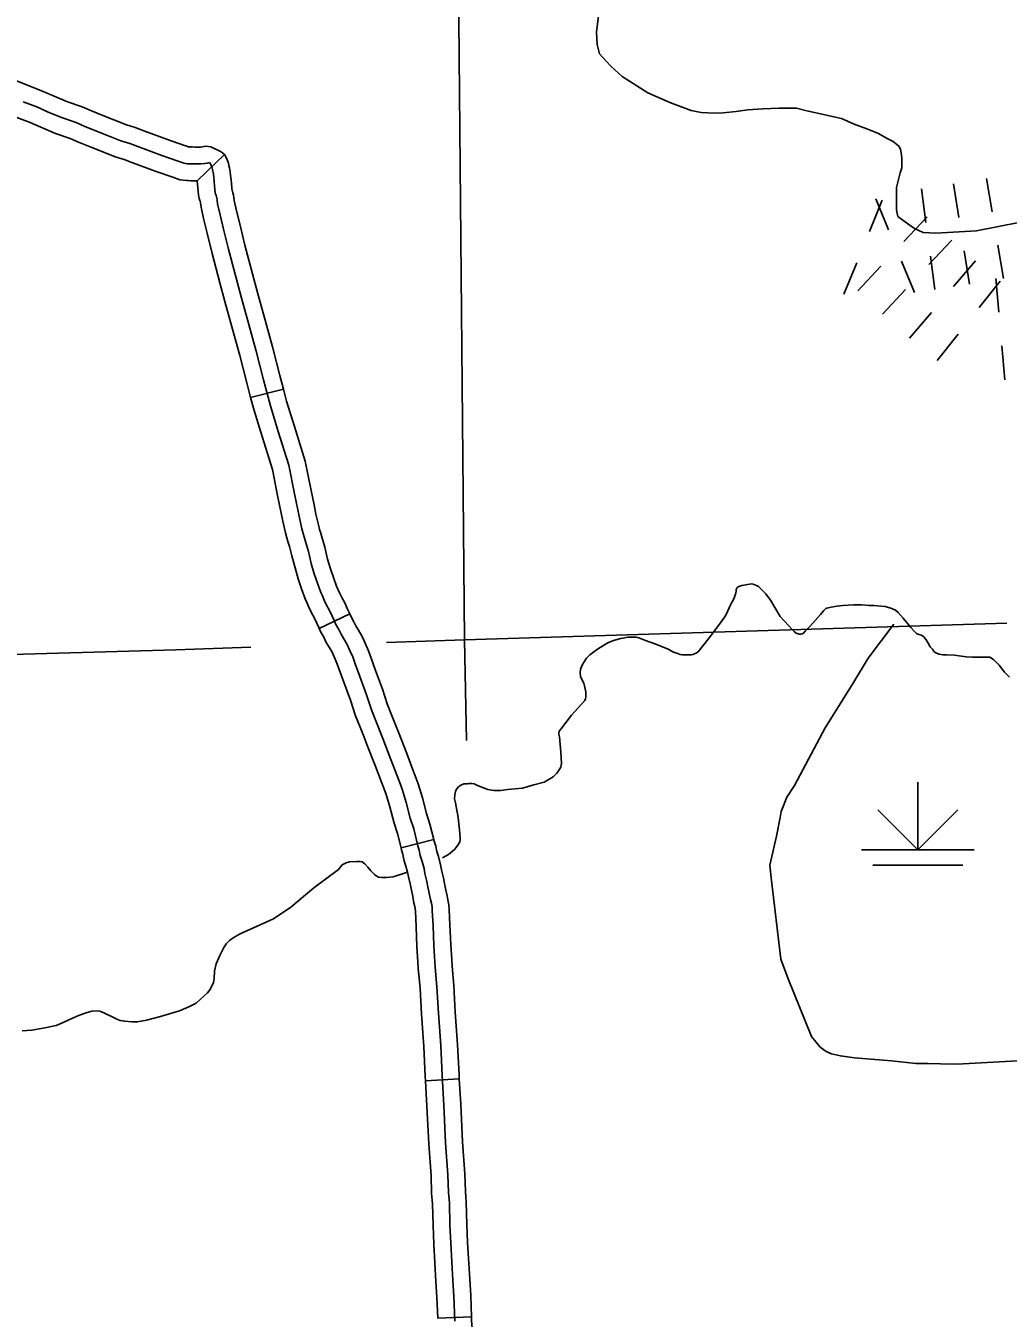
# Model space of a CAD drawing. Extents: x 1084508 to 1142749, y 1057638 to 1093403.
# Drawn here: x 1137107 to 1138473, y 1072094 to 1073892 of the extents above; entities that cross this region are included whole.
import ezdxf

# ---------------------------------------------------------------- set-up
doc = ezdxf.new("R2010")
doc.units = 0
for name, color, linetype in [('Level 29', 7, 'Continuous'), ('Level 35', 7, 'Continuous'), ('Level 44', 7, 'Continuous'), ('Level 45', 7, 'Continuous'), ('Level 47', 7, 'Continuous'), ('Level 5', 7, 'Continuous')]:
    doc.layers.add(name, color=color, linetype=linetype)

msp = doc.modelspace()

# ---------------------------------------------------------------- linework, layer by layer
at = {"layer": 'Level 29'}
for p, q in [((1138450.9, 1073633.6), (1138443, 1073680)), ((1138358.8, 1073618.8), (1138352.5, 1073665.5)), ((1138404.8, 1073625.9), (1138397.4, 1073672.4)), ((1138404.8, 1073625.9), (1138397.4, 1073672.4)), ((1138280.3, 1073606.2), (1138298.1, 1073649.8)), ((1138306.9, 1073608.4), (1138289, 1073651.9)), ((1138328.3, 1073592.3), (1138360.5, 1073626.6)), ((1138362.7, 1073560.1), (1138394.9, 1073594.4)), ((1138466.9, 1073540.8), (1138458.9, 1073587.2)), ((1138371.4, 1073525.5), (1138365.1, 1073572.1)), ((1138419.5, 1073532.9), (1138412.2, 1073579.4)), ((1138419.5, 1073532.9), (1138412.2, 1073579.4)), ((1138244.8, 1073519), (1138262.5, 1073562.6)), ((1138263.9, 1073523.6), (1138296.1, 1073557.9)), ((1138342.8, 1073521.3), (1138324.8, 1073564.9)), ((1138397, 1073529.6), (1138427.6, 1073565.4)), ((1138432.8, 1073500.4), (1138462, 1073537.3)), ((1138432.8, 1073500.4), (1138462, 1073537.3)), ((1138460.3, 1073493.9), (1138456.2, 1073540.8)), ((1138298.3, 1073491.4), (1138330.5, 1073525.7)), ((1138336, 1073457.9), (1138366.5, 1073493.7)), ((1138374.5, 1073426.5), (1138403.6, 1073463.4)), ((1138374.5, 1073426.5), (1138403.6, 1073463.4)), ((1138468.5, 1073400), (1138464.4, 1073446.9))]:
    msp.add_line(p, q, dxfattribs=at)
at = {"layer": 'Level 35'}
for points in [[(1138092.9, 1073099.1), (1138092, 1073095.9), (1138089.3, 1073090.6), (1138087.7, 1073088.5), (1138080, 1073071.1), (1138070.3, 1073057.9), (1138055.7, 1073039), (1138042.1, 1073021.4), (1138039.6, 1073020), (1138037.1, 1073018.2), (1138034.6, 1073017.5), (1138032.1, 1073017.1), (1138027.5, 1073016.8), (1138023.9, 1073016.8), (1138020.3, 1073016.8), (1138017.1, 1073017.5), (1138012.1, 1073019.3), (1138007.8, 1073020.7), (1138000.3, 1073024.7), (1137983.2, 1073031.8), (1137968.5, 1073036.8), (1137959.3, 1073040.7), (1137955.7, 1073041.5), (1137950.3, 1073041.5), (1137944.3, 1073041.5), (1137937.5, 1073040.4), (1137933.9, 1073039.7), (1137929.3, 1073038.2), (1137924.3, 1073036.8), (1137916.4, 1073033.6), (1137903.2, 1073025.7), (1137895, 1073020), (1137891.4, 1073016.8), (1137886.8, 1073012.5), (1137883.5, 1073007.5), (1137881, 1073003.6), (1137878.2, 1072997.1), (1137877.8, 1072991.8), (1137878.2, 1072987.1), (1137880.3, 1072982.8), (1137882.8, 1072977.5), (1137884.3, 1072971.7), (1137885.7, 1072965.3), (1137885.7, 1072962.5), (1137885.7, 1072958.5), (1137885.3, 1072956), (1137884.3, 1072953.5), (1137865.7, 1072933.1), (1137850.7, 1072913.5), (1137848.5, 1072910.6), (1137848.2, 1072908.5), (1137848.2, 1072906.7), (1137848.9, 1072903.1), (1137850.7, 1072881.7), (1137851.8, 1072865.6), (1137850.7, 1072860.9), (1137848.5, 1072857), (1137845.3, 1072852.4), (1137840.3, 1072847), (1137827.8, 1072839.8), (1137813.2, 1072835.9), (1137797.5, 1072831.3), (1137776.8, 1072829.5), (1137767.5, 1072828), (1137757.5, 1072828.4), (1137749.3, 1072829.8), (1137742.1, 1072832.3), (1137733.9, 1072835.6), (1137730.3, 1072837.3), (1137726.8, 1072838.1), (1137723.2, 1072838.1), (1137721, 1072837.7), (1137718.5, 1072837.7), (1137716, 1072837.3), (1137713.9, 1072836.6), (1137712.8, 1072836.3), (1137711, 1072835.2), (1137708.5, 1072833.1), (1137706, 1072830.2), (1137704.3, 1072826.6), (1137703.5, 1072822), (1137703.2, 1072816.6), (1137704.3, 1072810.9), (1137708.2, 1072790.5), (1137710.3, 1072768.7), (1137710.7, 1072759.8), (1137710.3, 1072756.6), (1137707.8, 1072752.3), (1137703.2, 1072746.2), (1137694.6, 1072739), (1137686.3, 1072734.7)], [(1138352.8, 1073044.4), (1138349.2, 1073045.2), (1138345.6, 1073046.9), (1138342.8, 1073049.5), (1138337.8, 1073055.3), (1138327.4, 1073067.9), (1138320.2, 1073076.1), (1138316.6, 1073079.3), (1138310, 1073081.9), (1138302.2, 1073084.5), (1138296.6, 1073084.9), (1138291.5, 1073085.3), (1138286.9, 1073085.7), (1138279.7, 1073085.5), (1138269.4, 1073086.5), (1138258.3, 1073086.5), (1138243.3, 1073085.7), (1138234.8, 1073084.6), (1138226.9, 1073083.3), (1138221.1, 1073082.2), (1138219.8, 1073081.7), (1138216.6, 1073078.8), (1138212.1, 1073073.3), (1138197.4, 1073056.6), (1138191, 1073049.8), (1138188.4, 1073047.4), (1138186.8, 1073046.4), (1138184.7, 1073045.8), (1138182.6, 1073045.8), (1138181, 1073046.1), (1138178.4, 1073047.4), (1138176, 1073049), (1138172.9, 1073052.2), (1138167.8, 1073058), (1138156.2, 1073070.6), (1138142.5, 1073093.3), (1138136.2, 1073102), (1138125.7, 1073112.3), (1138123.3, 1073113.6), (1138118.5, 1073115.5), (1138115.6, 1073115.8), (1138108.5, 1073114.4), (1138102.7, 1073113.4), (1138098.4, 1073112.1), (1138097.2, 1073111.3), (1138096.4, 1073110.7), (1138095.8, 1073110), (1138095.3, 1073109), (1138095, 1073107.5), (1138094.9, 1073106.3), (1138094.5, 1073102.9), (1138092.9, 1073099.1)], [(1138474.9, 1072985.9), (1138468.2, 1072993.1), (1138460.6, 1073002.7), (1138452.9, 1073010.4), (1138447.6, 1073013.7), (1138443.3, 1073013.7), (1138435.2, 1073013.7), (1138423.7, 1073013.7), (1138415, 1073014.2), (1138398.8, 1073016.6), (1138387.3, 1073017.1), (1138382.5, 1073017.1), (1138377.2, 1073018), (1138373.4, 1073019.5), (1138370.5, 1073021.4), (1138368.1, 1073024.7), (1138364.7, 1073028.1), (1138361.9, 1073033.4), (1138360.4, 1073035.8), (1138359, 1073037.7), (1138356.1, 1073042), (1138352.8, 1073044.4)], [(1137582.5, 1072721.5), (1137578.2, 1072726.2), (1137574.6, 1072728.7), (1137571.4, 1072729.4), (1137567.1, 1072729.4), (1137556.8, 1072728.7), (1137552.1, 1072727.6), (1137546.8, 1072724.7), (1137541.4, 1072718.3), (1137507.1, 1072692.9), (1137475.3, 1072665.8), (1137451.4, 1072649.7), (1137405, 1072628.9), (1137395, 1072623.2), (1137390, 1072619.3), (1137385.3, 1072614.6), (1137381.8, 1072608.9), (1137376.4, 1072598.5), (1137371.4, 1072587.1), (1137369.3, 1072576.7), (1137368.6, 1072566), (1137367.5, 1072561), (1137365.3, 1072555.7), (1137362.8, 1072550.6), (1137359.3, 1072546.7), (1137349.3, 1072537.4), (1137343.6, 1072532.1), (1137333.2, 1072527.1), (1137320.3, 1072521.7), (1137293.9, 1072513.8), (1137274.6, 1072508.5), (1137261.8, 1072506.3), (1137254.3, 1072506.3), (1137244.3, 1072507), (1137237.8, 1072508.1), (1137233.2, 1072509.9), (1137227.5, 1072512.8), (1137215.3, 1072518.8), (1137209.6, 1072521), (1137205.7, 1072521.7), (1137198.6, 1072521), (1137190.7, 1072518.8), (1137181.4, 1072515.6), (1137170.7, 1072511), (1137154.6, 1072503.5), (1137148.6, 1072501.3), (1137133.2, 1072498.1), (1137115, 1072494.5), (1137101.4, 1072493.8)], [(1137636, 1072714), (1137617.8, 1072707.9), (1137608.6, 1072706.9), (1137601.8, 1072706.9), (1137597.1, 1072707.6), (1137593.9, 1072709.4), (1137591.8, 1072711.5), (1137586.8, 1072716.2), (1137582.5, 1072721.5)]]:
    msp.add_lwpolyline(points, dxfattribs=at)
at = {"layer": 'Level 44'}
for p, q in [((1138347.5, 1072840), (1138347.5, 1072745.8)), ((1138347.5, 1072745.8), (1138292.1, 1072801.3)), ((1138347.5, 1072745.8), (1138403, 1072801.3)), ((1138269.1, 1072745.8), (1138426, 1072745.8)), ((1138284.8, 1072724.4), (1138410.3, 1072724.4))]:
    msp.add_line(p, q, dxfattribs=at)
at = {"layer": 'Level 45'}
for p, q in [((1137344.9, 1073676.7), (1137382.8, 1073713.6)), ((1137419.4, 1073375), (1137465, 1073386.9)), ((1137514.6, 1073053.9), (1137557.2, 1073074.1)), ((1137628.6, 1072748.4), (1137674.3, 1072760)), ((1137662.7, 1072424.2), (1137709.7, 1072426.9)), ((1137679.6, 1072093.8), (1137726.6, 1072095.4))]:
    msp.add_line(p, q, dxfattribs=at)
for points in [[(1137213.6, 1073767.9), (1137197.9, 1073774.2), (1137185.2, 1073779.8), (1137164.5, 1073786.9), (1137146, 1073794.5), (1137130.9, 1073801.3), (1137111.3, 1073808.8), (1137086.8, 1073818.6), (1137080.6, 1073821.2), (1137074, 1073823.7), (1137069.1, 1073825.4), (1137059.3, 1073829.2)], [(1137195.9, 1073724.3), (1137179.7, 1073730.8), (1137168.1, 1073735.9), (1137147.8, 1073742.8), (1137127.3, 1073751.3), (1137112.8, 1073757.8), (1137094.1, 1073764.9), (1137069, 1073775.1), (1137063.3, 1073777.4), (1137058.1, 1073779.4), (1137052.9, 1073781.2), (1137042.2, 1073785.3)], [(1137362.2, 1073702.1), (1137358.9, 1073701.4), (1137355.4, 1073700.7), (1137350.6, 1073700.3), (1137345.3, 1073700.3), (1137341.5, 1073700.3), (1137337.3, 1073700.4), (1137333.5, 1073700.6), (1137331.2, 1073700.6), (1137328.9, 1073700.9), (1137326.8, 1073701.3), (1137325.2, 1073701.8), (1137322.7, 1073702.7), (1137318.5, 1073704.1), (1137295.8, 1073712), (1137262.5, 1073724.4), (1137251.2, 1073728.8), (1137238.8, 1073732.5), (1137220.3, 1073739.8), (1137188.8, 1073752.5), (1137176.6, 1073757.8), (1137156.1, 1073764.9), (1137136.6, 1073772.9), (1137121.8, 1073779.6), (1137102.7, 1073786.9)], [(1137357.6, 1073725.2), (1137354.4, 1073724.5), (1137352.1, 1073724.1), (1137349.4, 1073723.8), (1137345.3, 1073723.8), (1137341.8, 1073723.8), (1137338.4, 1073723.9), (1137334.2, 1073724.2), (1137332.5, 1073724.2), (1137330.7, 1073724.9), (1137326, 1073726.4), (1137303.8, 1073734.2), (1137270.9, 1073746.4), (1137258.8, 1073751.1), (1137246.5, 1073754.8), (1137229, 1073761.7), (1137213.6, 1073767.9)], [(1137344.9, 1073676.7), (1137341.1, 1073676.7), (1137336.2, 1073676.9), (1137332.7, 1073677.1), (1137330, 1073677.1), (1137325.6, 1073677.6), (1137321.3, 1073678.3), (1137317.3, 1073679.5), (1137314.7, 1073680.6), (1137311, 1073681.8), (1137287.9, 1073689.9), (1137254.1, 1073702.4), (1137243.5, 1073706.5), (1137231.1, 1073710.2), (1137211.6, 1073717.9), (1137195.9, 1073724.3)], [(1137357.6, 1073725.2), (1137363.9, 1073723.9), (1137378.3, 1073717.1), (1137382.8, 1073713.6)], [(1137382.8, 1073713.6), (1137384.7, 1073710.1), (1137386.7, 1073706), (1137388.4, 1073701.5), (1137389.2, 1073698.1), (1137390, 1073694.8), (1137390.4, 1073692.3), (1137390.9, 1073689.4), (1137391.5, 1073684.4), (1137392.1, 1073678), (1137393.1, 1073667.5), (1137393.4, 1073664.7), (1137393.7, 1073664.1), (1137394.8, 1073660.1), (1137395.4, 1073656.6), (1137395.9, 1073653.6), (1137396.6, 1073649.5), (1137399.9, 1073634.9), (1137404.6, 1073615.1), (1137411.4, 1073587.3), (1137422.1, 1073547.1)], [(1137362.2, 1073702.1), (1137363.8, 1073699.3), (1137365, 1073696.7), (1137365.9, 1073694.4), (1137366.3, 1073692.6), (1137366.9, 1073690.2), (1137367.2, 1073688.2), (1137367.7, 1073685.9), (1137368.1, 1073682), (1137368.7, 1073675.9), (1137369.7, 1073664.9), (1137370.2, 1073660.7), (1137370.6, 1073658.4), (1137371.3, 1073656.6), (1137371.9, 1073654.7), (1137372.2, 1073652.8), (1137372.6, 1073649.8), (1137373.5, 1073644.9), (1137377, 1073629.6), (1137381.7, 1073609.6), (1137388.5, 1073581.5), (1137406.3, 1073515.2), (1137416.9, 1073476.8), (1137427, 1073439.8), (1137437.3, 1073399.8), (1137446.8, 1073363.5), (1137457.7, 1073328), (1137472.5, 1073280.9), (1137480.5, 1073241.3), (1137487.3, 1073207.8), (1137490.8, 1073192.5), (1137492.6, 1073185.7), (1137493.8, 1073181.2), (1137495.8, 1073174.7), (1137499.7, 1073160.8), (1137503.8, 1073144.2), (1137507.9, 1073129.7), (1137512.4, 1073116.7), (1137517.1, 1073104), (1137519.2, 1073099.3), (1137521.8, 1073093.1), (1137525.1, 1073086), (1137529.2, 1073078.6), (1137532.8, 1073070.9), (1137535.4, 1073065), (1137538.1, 1073059.3), (1137541.9, 1073052.2), (1137545.2, 1073045.7), (1137549, 1073039.5), (1137553.8, 1073031.2)], [(1137344.9, 1073676.7), (1137346.3, 1073662.3), (1137347, 1073657), (1137347.9, 1073652), (1137348.9, 1073649.3), (1137349, 1073649.1), (1137349.4, 1073646.1), (1137350.4, 1073640.2), (1137354, 1073624.2), (1137358.8, 1073604.1), (1137365.7, 1073575.7), (1137376.6, 1073535)], [(1137376.6, 1073535), (1137383.6, 1073509), (1137394.2, 1073470.5), (1137404.2, 1073433.7), (1137414.5, 1073393.9), (1137419.4, 1073375)], [(1137422.1, 1073547.1), (1137429, 1073521.4), (1137439.6, 1073483), (1137449.7, 1073445.8), (1137460.1, 1073405.8), (1137465, 1073386.9)], [(1137465, 1073386.9), (1137469.4, 1073369.9), (1137480.2, 1073334.9), (1137495.3, 1073286.8), (1137503.5, 1073245.9), (1137507.7, 1073225.6)], [(1137419.4, 1073375), (1137424.1, 1073357), (1137435.2, 1073321), (1137449.6, 1073275), (1137457.4, 1073236.6), (1137461.5, 1073216.3)], [(1137507.7, 1073225.6), (1137510.3, 1073212.8), (1137513.7, 1073198.1), (1137515.3, 1073191.7), (1137516.4, 1073187.8), (1137518.4, 1073181.4), (1137522.4, 1073166.8), (1137526.5, 1073150.3), (1137530.4, 1073136.8), (1137534.6, 1073124.6), (1137538.9, 1073112.8), (1137540.8, 1073108.6), (1137543.4, 1073102.6), (1137546.1, 1073096.6), (1137550.2, 1073089.3), (1137554.2, 1073080.6), (1137556.8, 1073074.8), (1137557.2, 1073074.1)], [(1137461.5, 1073216.3), (1137464.2, 1073202.9), (1137467.9, 1073186.8), (1137469.8, 1073179.7), (1137471.2, 1073174.6), (1137473.3, 1073168), (1137476.9, 1073154.8), (1137481.1, 1073138.2), (1137485.5, 1073122.7), (1137490.2, 1073108.8), (1137495.3, 1073095.2), (1137497.6, 1073089.9), (1137500.3, 1073083.5), (1137504.1, 1073075.3), (1137508.2, 1073067.9), (1137511.3, 1073061.1), (1137514.1, 1073055.1), (1137514.6, 1073053.9)], [(1137557.2, 1073074.1), (1137559.1, 1073070), (1137562.8, 1073063.1), (1137565.8, 1073057.2), (1137569.3, 1073051.5), (1137574.8, 1073041.8), (1137578.5, 1073033.4), (1137583.4, 1073022.7), (1137586.9, 1073012.2), (1137593.3, 1072995.3), (1137602.6, 1072969.1), (1137609.5, 1072948.6), (1137615.5, 1072933.7), (1137621, 1072919.7)], [(1137514.6, 1073053.9), (1137517.1, 1073048.7), (1137521, 1073041.4), (1137524.6, 1073034.2), (1137528.8, 1073027.5), (1137532.7, 1073020.6), (1137535.5, 1073014.2), (1137539.5, 1073005.5), (1137542.5, 1072996.4), (1137549.1, 1072979), (1137558.1, 1072953.7), (1137565.4, 1072932.2), (1137571.8, 1072916.3), (1137577.1, 1072902.6)], [(1137553.8, 1073031.2), (1137557, 1073023.8), (1137561.4, 1073014.1), (1137564.7, 1073004.3), (1137571.2, 1072987.1), (1137580.4, 1072961.4), (1137587.4, 1072940.4), (1137593.7, 1072925), (1137603.1, 1072900.8), (1137614.6, 1072871.5), (1137623.2, 1072848.4), (1137626.5, 1072840.1), (1137630.3, 1072830.1), (1137635.6, 1072811.7), (1137641.5, 1072789.5), (1137646.3, 1072774.7), (1137652.2, 1072751.4), (1137653.9, 1072745.2), (1137655.4, 1072737.5), (1137658.1, 1072729.5), (1137660.7, 1072719.7), (1137661.9, 1072712.9), (1137664.6, 1072701.7), (1137666.1, 1072694.3), (1137667.8, 1072685.1), (1137669.6, 1072676.5), (1137670.8, 1072671.5), (1137671.7, 1072666.5), (1137672, 1072661.4), (1137673.2, 1072640.1), (1137674.3, 1072612), (1137676.1, 1072582.1), (1137678.5, 1072554.9), (1137680.5, 1072518.2), (1137683.8, 1072473.3), (1137685.9, 1072431.3), (1137688.2, 1072390.2), (1137690.6, 1072337.8), (1137693.8, 1072293.4), (1137694.7, 1072268.6), (1137695.9, 1072254.4), (1137696.6, 1072223.5), (1137697.8, 1072198.1), (1137700.6, 1072146.4), (1137702.1, 1072124.2), (1137703.3, 1072089.8)], [(1137621, 1072919.7), (1137625, 1072909.4), (1137636.6, 1072879.9), (1137645.2, 1072856.8), (1137648.4, 1072848.6), (1137652.6, 1072837.6), (1137658.3, 1072818), (1137664.1, 1072796.1), (1137668.9, 1072781.2), (1137674.3, 1072760)], [(1137577.1, 1072902.6), (1137581.2, 1072892.2), (1137592.6, 1072863.1), (1137601.2, 1072840), (1137604.5, 1072831.6), (1137608, 1072822.6), (1137612.9, 1072805.4), (1137618.9, 1072782.9), (1137623.6, 1072768.3), (1137628.6, 1072748.4)], [(1137674.3, 1072760), (1137674.9, 1072757.5), (1137676.9, 1072750.6), (1137678.3, 1072743.4), (1137680.6, 1072736.3), (1137683.7, 1072724.8), (1137685, 1072717.6), (1137687.6, 1072706.7), (1137689.2, 1072698.8), (1137690.9, 1072689.7), (1137692.6, 1072681.6), (1137693.9, 1072676.2), (1137695.1, 1072669.2), (1137695.5, 1072662.8), (1137696.7, 1072641.3), (1137697.9, 1072613.2), (1137699.1, 1072592.3)], [(1137628.6, 1072748.4), (1137629.4, 1072745.2), (1137631, 1072739.7), (1137632.6, 1072731.5), (1137635.5, 1072722.7), (1137637.7, 1072714.6), (1137638.9, 1072708.2), (1137641.6, 1072696.6), (1137643, 1072689.7), (1137644.8, 1072680.5), (1137646.6, 1072671.4), (1137647.7, 1072666.7), (1137648.3, 1072663.7), (1137648.5, 1072660.1), (1137649.6, 1072639), (1137650.8, 1072610.8), (1137652.1, 1072589.6)], [(1137652.1, 1072589.6), (1137652.6, 1072580.4), (1137655, 1072553.2), (1137657.1, 1072516.7), (1137660.3, 1072471.9), (1137662.4, 1072430), (1137662.7, 1072424.2)], [(1137699.1, 1072592.3), (1137699.6, 1072583.9), (1137702, 1072556.6), (1137704, 1072519.8), (1137707.3, 1072474.7), (1137709.4, 1072432.5), (1137709.7, 1072426.9)], [(1137662.7, 1072424.2), (1137664.7, 1072388.9), (1137667.1, 1072336.4), (1137670.3, 1072292.1), (1137671.2, 1072267.2), (1137672, 1072258.2)], [(1137709.7, 1072426.9), (1137711.7, 1072391.4), (1137714.1, 1072339.2), (1137717.4, 1072294.7), (1137718.2, 1072270), (1137718.9, 1072262.1)], [(1137672, 1072258.2), (1137672.4, 1072253.1), (1137673.1, 1072222.7), (1137674.3, 1072196.9), (1137677.1, 1072145), (1137678.6, 1072123), (1137679.6, 1072093.8)], [(1137718.9, 1072262.1), (1137719.4, 1072255.6), (1137720.1, 1072224.3), (1137721.3, 1072199.3), (1137724.1, 1072147.9), (1137725.6, 1072125.4), (1137726.6, 1072095.4)], [(1137726.6, 1072095.4), (1137726.8, 1072091.1), (1137730.1, 1072050), (1137732, 1072011.2), (1137733.5, 1071984.3), (1137734.8, 1071954.8), (1137736.7, 1071931.1)]]:
    msp.add_lwpolyline(points, dxfattribs=at)
at = {"layer": 'Level 47'}
for points in [[(1137903.4, 1073906.3), (1137900.6, 1073883.9), (1137901.5, 1073866.3), (1137904.8, 1073853.4), (1137913.9, 1073843.4), (1137921, 1073835.8), (1137936.2, 1073822), (1137971.9, 1073799.1), (1138002.4, 1073785.8), (1138032.4, 1073774.8), (1138046.2, 1073772), (1138055.2, 1073771.5), (1138066.2, 1073771), (1138076.6, 1073771.5), (1138094.7, 1073773.4), (1138110.9, 1073775.8), (1138131.8, 1073777.2), (1138154.7, 1073777.7)], [(1138154.7, 1073777.7), (1138178.9, 1073777.7), (1138193.2, 1073774.3), (1138241.3, 1073763.4), (1138259, 1073755.7), (1138276.7, 1073749.2), (1138292.7, 1073742.7), (1138303.9, 1073736.2), (1138313.4, 1073731.5), (1138321.1, 1073725), (1138323.5, 1073720.8), (1138324.6, 1073715.5), (1138325.2, 1073709), (1138325.2, 1073694.8), (1138322.9, 1073687.7), (1138318.1, 1073667.6), (1138318.1, 1073651.6), (1138318.1, 1073636.2), (1138319.9, 1073627.3), (1138333.5, 1073616.7), (1138343, 1073610.2), (1138354.8, 1073604.9), (1138372.5, 1073603.7), (1138429.3, 1073607.2), (1138518.5, 1073625)], [(1138314.4, 1073059.7), (1138278.5, 1073012.3), (1138256.9, 1072976.4), (1138218.6, 1072915.5), (1138176, 1072835), (1138165.5, 1072818.7), (1138159.3, 1072803.8), (1138157.3, 1072799), (1138155.9, 1072790.4), (1138151.1, 1072764.5), (1138141.5, 1072724.3), (1138143.5, 1072706.5), (1138156.9, 1072593.5), (1138167.1, 1072566.1), (1138199.7, 1072486), (1138211.6, 1072471.1), (1138220, 1072464.7), (1138227.4, 1072461.7), (1138239.8, 1072458.8), (1138259.5, 1072456.3), (1138310.9, 1072451.9), (1138345, 1072448.4), (1138361.8, 1072448.4), (1138379.1, 1072447.9), (1138402.3, 1072447.4), (1138503.1, 1072452.8)]]:
    msp.add_lwpolyline(points, dxfattribs=at)
at = {"layer": 'Level 5'}
for points in [[(1137667.4, 1074526.4), (1137681.8, 1074354.4), (1137709, 1073900.9), (1137716.8, 1073037.7)], [(1138471.5, 1073061.3), (1137716.8, 1073037.7)], [(1137419.8, 1073027.6), (1137315.5, 1073024.1), (1136074.6, 1072988.9)], [(1137716.8, 1073037.7), (1137608.3, 1073034)], [(1137716.8, 1073037.7), (1137719.9, 1072897.9)]]:
    msp.add_lwpolyline(points, dxfattribs=at)

doc.saveas('drawing.dxf')
